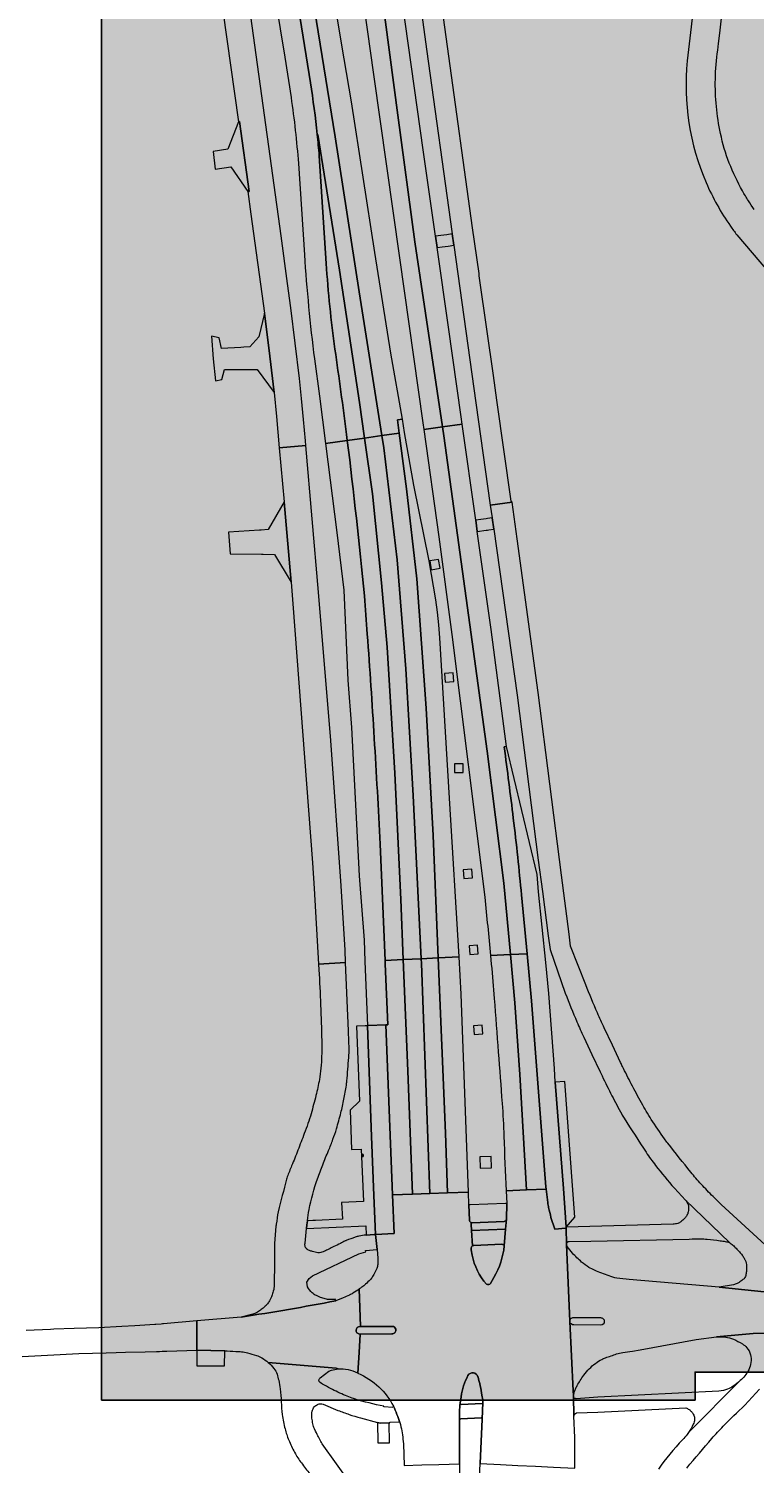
# Model space of a CAD drawing. Header units: metres. Extents: x 152391 to 157968, y 462336 to 467280.
# Tile 551 of 656: x 157127.6 to 157128.96, y 462636.34 to 462639.02. Entities that reach past the tile are written whole.
import ezdxf
from ezdxf.enums import TextEntityAlignment as Align

# ---------------------------------------------------------------- set-up
doc = ezdxf.new("R2010")
doc.units = ezdxf.units.M
doc.header["$LTSCALE"] = 0.75
doc.layers.get('0').update_dxf_attribs({"lineweight": 25})
for name, color, linetype, lineweight in [('B-WE-VH-VERHARDING_ASFALT-GV', 251, 'Continuous', 18), ('B-WE-VH-VERHARDING_GESLOTEN-GV', 251, 'Continuous', 18), ('B-WE-VH-VERHARDING_HALFVERHARDING-GV', 251, 'Continuous', 18), ('B-WE-VH-VERHARDING_OPEN-GV', 251, 'Continuous', 18), ('B-WE-VW-HALTEPAAL-S', 251, 'Continuous', 25), ('X-XX-AL-TEKENBLAD-T18', 1, 'Continuous', 25), ('X-XX-AL-TEKENBLAD_VIEWPORT-V', 253, 'Continuous', 18)]:
    doc.layers.add(name, color=color, linetype=linetype, lineweight=lineweight)
doc.styles.add('NLCS-ISO', font='isocpeur.ttf')

# ---------------------------------------------------------------- blocks, each defined once
blk = doc.blocks.new('SVW-HALTEPAAL-SO')
for p, q in [((-1.3, 1.1), (1.3, 1.1)), ((-1.3, -1.1), (1.3, -1.1))]:
    blk.add_line(p, q)
blk.add_lwpolyline([(-1.1, -1.8), (1.1, -1.8, 0.414214), (1.3, -1.6), (1.3, 1.6, 0.414214), (1.1, 1.8), (-1.1, 1.8, 0.414214), (-1.3, 1.6), (-1.3, -1.6, 0.414214)], format="xyb", close=True)
at = {"lineweight": 18, "style": 'NLCS-ISO'}
blk.add_text('h', height=1.8, dxfattribs=at).set_placement((0, 0), align=Align.MIDDLE_CENTER)

msp = doc.modelspace()

# ---------------------------------------------------------------- hatches: boundary and pattern name
at = {"layer": 'X-XX-AL-TEKENBLAD_VIEWPORT-V', "transparency": 33554559}
h = msp.add_hatch(color=41, dxfattribs=at)
h.dxf.hatch_style = 1
h.paths.add_polyline_path([(157133.6203, 462642.9954), (157127.7403, 462642.9954), (157127.7403, 462636.4629), (157128.8471, 462636.4629), (157128.8471, 462636.515), (157132.1203, 462636.515), (157132.1203, 462639.5004), (157132.1814, 462639.5004), (157132.1814, 462639.6465), (157133.6203, 462639.6465)])

# ---------------------------------------------------------------- linework, layer by layer
at = {"layer": 'B-WE-VH-VERHARDING_ASFALT-GV'}
for points in [[(157128.3175, 462639.1919), (157128.346, 462638.981), (157128.3942, 462638.6367), (157128.3969, 462638.6156), (157128.4383, 462638.3221), (157128.4652, 462638.131), (157128.506, 462638.1367), (157128.504, 462638.1385), (157128.4774, 462638.327), (157128.4709, 462638.3731), (157128.4459, 462638.5498), (157128.4447, 462638.5584), (157128.4441, 462638.5627), (157128.432, 462638.648), (157128.3854, 462638.9859), (157128.3539, 462639.2167)], [(157128.8894, 462638.9794), (157128.8907, 462638.9916), (157128.893, 462639.011), (157128.8958, 462639.0337), (157128.9075, 462639.1306), (157128.9095, 462639.1478), (157128.9126, 462639.1752), (157128.9164, 462639.208), (157128.8621, 462639.2141), (157128.8324, 462638.9593)], [(157128.9247, 462638.6352), (157129.0536, 462638.4841), (157129.0747, 462638.4595), (157129.1627, 462638.3565), (157129.2092, 462638.302), (157129.2328, 462638.2744), (157129.2358, 462638.2709), (157129.2772, 462638.2224), (157129.2808, 462638.2182), (157129.2875, 462638.2104)], [(157128.5154, 462638.0684), (157128.506, 462638.1367), (157128.4652, 462638.131), (157128.4686, 462638.1073), (157128.4715, 462638.0864), (157128.515, 462637.7772), (157128.5547, 462637.4692), (157128.5547, 462637.4691), (157128.5622, 462637.4107), (157128.5732, 462637.3285), (157128.5767, 462637.3026), (157128.6049, 462637.2214)], [(157128.6431, 462637.2368), (157128.6148, 462637.3092), (157128.612, 462637.3316), (157128.5979, 462637.4414), (157128.5541, 462637.7817), (157128.5154, 462638.0684)], [(157128.7082, 462637.092), (157128.6928, 462637.1243), (157128.6776, 462637.1566)], [(157128.6393, 462637.1395), (157128.6546, 462637.1072), (157128.6698, 462637.0749), (157128.6736, 462637.0671)], [(157128.8083, 462636.8579), (157128.829, 462636.8357), (157128.9109, 462636.7563)], [(157128.9109, 462636.7563), (157128.829, 462636.8357)], [(157129.0055, 462636.6857), (157128.9774, 462636.7523), (157128.8953, 462636.8273)], [(157128.8058, 462636.7907), (157128.6068, 462636.7854), (157128.6067, 462636.7833), (157128.6072, 462636.7534), (157128.6072, 462636.754)], [(157128.6072, 462636.7527), (157128.6136, 462636.6098), (157128.6136, 462636.6105)], [(157128.6123, 462636.7585), (157128.6524, 462636.7593), (157128.8361, 462636.7631)], [(157129.0239, 462636.6594), (157128.8918, 462636.6734), (157128.7242, 462636.6876)], [(157128.9187, 462636.6776), (157128.8918, 462636.6734), (157129.0239, 462636.6594)], [(157128.6204, 462636.617), (157128.6704, 462636.6165)], [(157127.5921, 462636.5439), (157127.6397, 462636.5464), (157127.698, 462636.5494), (157127.7491, 462636.5509), (157127.7673, 462636.5514), (157127.7679, 462636.5514), (157127.785, 462636.5519), (157127.8215, 462636.553), (157127.8429, 462636.5536), (157127.8429, 462636.5536), (157127.8438, 462636.5536), (157127.8484, 462636.5537), (157127.8532, 462636.5539), (157127.8537, 462636.5539), (157127.8599, 462636.5541), (157127.8603, 462636.5541), (157127.8618, 462636.5541), (157127.9178, 462636.5557), (157127.9179, 462636.5812), (157127.918, 462636.6108), (157127.8559, 462636.6049), (157127.8558, 462636.6049), (157127.8539, 462636.6048), (157127.8516, 462636.6046), (157127.8512, 462636.6046), (157127.8418, 462636.6039), (157127.8406, 462636.6038), (157127.8395, 462636.6038), (157127.8024, 462636.6012), (157127.778, 462636.5999), (157127.7355, 462636.5975), (157127.6892, 462636.596), (157127.6512, 462636.5948), (157127.6451, 462636.5946), (157127.5998, 462636.5923)], [(157128.6136, 462636.6096), (157128.6198, 462636.4802), (157128.6202, 462636.4718)], [(157128.6709, 462636.6024), (157128.6208, 462636.603)], [(157128.7301, 462636.5542), (157128.7448, 462636.5563), (157128.8487, 462636.5758), (157128.887, 462636.5806), (157128.9551, 462636.5869), (157129.0513, 462636.5889), (157129.0517, 462636.589)], [(157129.0457, 462636.5877), (157129.0513, 462636.5889), (157128.9551, 462636.5869), (157128.887, 462636.5806)], [(157128.6221, 462636.4789), (157128.6224, 462636.4796), (157128.6226, 462636.4803)], [(157128.8915, 462636.4792), (157128.6656, 462636.468), (157128.6255, 462636.4654)], [(157128.8349, 462636.4024), (157128.9313, 462636.4991)], [(157128.9313, 462636.4991), (157128.8349, 462636.4024)], [(157128.9396, 462636.4532), (157128.9672, 462636.4833)], [(157128.6202, 462636.4705), (157128.6209, 462636.433)], [(157128.6256, 462636.4388), (157128.6655, 462636.4406), (157128.8297, 462636.4484)]]:
    msp.add_lwpolyline(points, dxfattribs=at)
for points in [[(157128.8848, 462638.9255, -0.034325), (157128.8894, 462638.9794)], [(157128.8324, 462638.9593, 0.127501), (157128.8675, 462638.7326)], [(157128.8944, 462638.824, -0.058509), (157128.8848, 462638.9255)], [(157128.9354, 462638.7171, -0.078402), (157128.8944, 462638.824)], [(157128.8675, 462638.7326, 0.051063), (157128.9129, 462638.6514)], [(157128.9464, 462638.6986, -0.015645), (157128.9354, 462638.7171)], [(157128.9574, 462638.6822, -0.014313), (157128.9464, 462638.6986)], [(157128.9129, 462638.6514, 0.011471), (157128.9247, 462638.6352)], [(157128.6649, 462637.1846, -0.005054), (157128.6431, 462637.2368)], [(157128.6049, 462637.2214, 0.005829), (157128.6266, 462637.168)], [(157128.6776, 462637.1566, -0.008604), (157128.6649, 462637.1846)], [(157128.6266, 462637.168, 0.0109), (157128.6393, 462637.1395)], [(157128.6736, 462637.0671, 0.005995), (157128.6919, 462637.0303)], [(157128.7115, 462637.085, -0.004596), (157128.7082, 462637.092)], [(157128.728, 462637.0523, -0.006724), (157128.7115, 462637.085)], [(157128.7471, 462637.0167, -0.006325), (157128.728, 462637.0523)], [(157128.6919, 462637.0303, 0.006323), (157128.7101, 462636.996)], [(157128.7653, 462636.9861, -0.016492), (157128.7471, 462637.0167)], [(157128.7101, 462636.996, 0.018616), (157128.7145, 462636.9885)], [(157128.7145, 462636.9885, 0.002078), (157128.7558, 462636.9247)], [(157128.7899, 462636.9498, -0.013289), (157128.7653, 462636.9861)], [(157128.7961, 462636.9417, -0.011227), (157128.7899, 462636.9498)], [(157128.8391, 462636.8877, -0.001764), (157128.7961, 462636.9417)], [(157128.7558, 462636.9247, 0.022125), (157128.7734, 462636.9002)], [(157128.7734, 462636.9002, 0.011928), (157128.8083, 462636.8579)], [(157128.8585, 462636.8653, -0.017947), (157128.8391, 462636.8877)], [(157128.8806, 462636.8421, -0.006172), (157128.8585, 462636.8653)], [(157128.829, 462636.8357, -0.073607), (157128.8334, 462636.8288)], [(157128.8334, 462636.8288, -0.099789), (157128.8348, 462636.8228)], [(157128.8953, 462636.8273, -0.004077), (157128.8806, 462636.8421)], [(157128.8277, 462636.8017, -0.046827), (157128.8206, 462636.7953)], [(157128.8317, 462636.8072, -0.064427), (157128.8277, 462636.8017)], [(157128.8341, 462636.8137, -0.074453), (157128.8317, 462636.8072)], [(157128.8348, 462636.8228, -0.058353), (157128.8341, 462636.8137)], [(157128.8146, 462636.7923, -0.064035), (157128.8058, 462636.7907)], [(157128.8206, 462636.7953, -0.083449), (157128.8146, 462636.7923)], [(157128.6072, 462636.754, -0.067792), (157128.6076, 462636.7558)], [(157128.6084, 462636.7493, -0.124671), (157128.6072, 462636.7527)], [(157128.6076, 462636.7558, -0.109772), (157128.6088, 462636.7575)], [(157128.6184, 462636.7367, -0.040004), (157128.6084, 462636.7493)], [(157128.6088, 462636.7575, -0.118293), (157128.6103, 462636.7583)], [(157128.6103, 462636.7583, -0.100159), (157128.6123, 462636.7585)], [(157128.8361, 462636.7631, -0.011983), (157128.857, 462636.7634)], [(157128.857, 462636.7634, -0.02022), (157128.8693, 462636.7627)], [(157128.8693, 462636.7627, -0.002459), (157128.8939, 462636.76)], [(157128.8939, 462636.76, -0.011789), (157128.899, 462636.7593)], [(157128.899, 462636.7593, -0.022774), (157128.9073, 462636.7576)], [(157128.9073, 462636.7576, -0.05029), (157128.9109, 462636.7563)], [(157128.9109, 462636.7563, -0.050226), (157128.9143, 462636.7541)], [(157128.9143, 462636.7541, -0.024752), (157128.9205, 462636.7487)], [(157128.9205, 462636.7487, -0.011501), (157128.9261, 462636.743)], [(157128.6355, 462636.7202, -0.029657), (157128.6184, 462636.7367)], [(157128.6491, 462636.7103, -0.041268), (157128.6355, 462636.7202)], [(157128.9261, 462636.743, -0.011755), (157128.931, 462636.7376)], [(157128.931, 462636.7376, -0.021248), (157128.9357, 462636.7315)], [(157128.9357, 462636.7315, -0.025887), (157128.9393, 462636.7258)], [(157128.9393, 462636.7258, -0.04664), (157128.9415, 462636.7209)], [(157128.9415, 462636.7209, -0.043062), (157128.9428, 462636.7153)], [(157128.6595, 462636.7049, -0.036898), (157128.6491, 462636.7103)], [(157128.6866, 462636.6942, -0.014436), (157128.6595, 462636.7049)], [(157128.701, 462636.6903, -0.044446), (157128.6866, 462636.6942)], [(157128.94, 462636.6913, -0.091075), (157128.9382, 462636.6891)], [(157128.9414, 462636.695, -0.065009), (157128.94, 462636.6913)], [(157128.9427, 462636.7027, -0.035046), (157128.9414, 462636.695)], [(157128.9431, 462636.7109, -0.020531), (157128.9427, 462636.7027)], [(157128.9428, 462636.7153, -0.036504), (157128.9431, 462636.7109)], [(157128.7242, 462636.6876, -0.028011), (157128.701, 462636.6903)], [(157128.9252, 462636.6802, -0.030235), (157128.9187, 462636.6776)], [(157128.9301, 462636.683, -0.04178), (157128.9252, 462636.6802)], [(157128.9382, 462636.6891, -0.024547), (157128.9301, 462636.683)], [(157128.6136, 462636.6105, -0.167564), (157128.6155, 462636.6147)], [(157128.6155, 462636.6147, -0.202672), (157128.6204, 462636.617)], [(157128.6704, 462636.6165, -0.204072), (157128.6756, 462636.6145)], [(157128.6756, 462636.6145, -0.204616), (157128.6777, 462636.6094)], [(157128.6159, 462636.6048, -0.196294), (157128.6136, 462636.6096)], [(157128.6208, 462636.603, -0.197607), (157128.6159, 462636.6048)], [(157128.6757, 462636.6045, -0.193879), (157128.6709, 462636.6024)], [(157128.6777, 462636.6094, -0.192086), (157128.6757, 462636.6045)], [(157128.887, 462636.5806, -0.055134), (157128.904, 462636.5802)], [(157128.904, 462636.5802, -0.06821), (157128.9183, 462636.5764)], [(157128.9183, 462636.5764, -0.041572), (157128.9352, 462636.5675)], [(157128.9352, 462636.5675, -0.07291), (157128.9433, 462636.5605)], [(157128.9433, 462636.5605, -0.109714), (157128.9503, 462636.5475)], [(157128.6498, 462636.5212, -0.04251), (157128.6612, 462636.5312)], [(157128.6612, 462636.5312, -0.043626), (157128.6733, 462636.5388)], [(157128.6733, 462636.5388, -0.029741), (157128.6798, 462636.5416)], [(157128.6798, 462636.5416, -0.009171), (157128.7007, 462636.5488)], [(157128.7007, 462636.5488, -0.032244), (157128.7121, 462636.5516)], [(157128.7121, 462636.5516, -0.020529), (157128.7301, 462636.5542)], [(157128.9511, 462636.5329, -0.063505), (157128.947, 462636.5195)], [(157128.9503, 462636.5475, -0.110567), (157128.9511, 462636.5329)], [(157128.6328, 462636.4995, -0.030836), (157128.6395, 462636.5093)], [(157128.6395, 462636.5093, -0.023068), (157128.6498, 462636.5212)], [(157128.9397, 462636.5079, -0.040134), (157128.9313, 462636.4991)], [(157128.947, 462636.5195, -0.063406), (157128.9397, 462636.5079)], [(157128.6206, 462636.4742, -0.018626), (157128.6221, 462636.4789)], [(157128.6226, 462636.4803, -0.014357), (157128.6238, 462636.4832)], [(157128.6238, 462636.4832, -0.018593), (157128.6273, 462636.4901)], [(157128.6273, 462636.4901, -0.012709), (157128.6328, 462636.4995)], [(157128.9077, 462636.4832, -0.048311), (157128.8915, 462636.4792)], [(157128.918, 462636.4885, -0.069668), (157128.9077, 462636.4832)], [(157128.9313, 462636.4991, -0.028954), (157128.918, 462636.4885)], [(157128.6202, 462636.4718, -0.054959), (157128.6206, 462636.4742)], [(157128.6211, 462636.4673, -0.100608), (157128.6202, 462636.4705)], [(157128.6225, 462636.466, -0.186818), (157128.6211, 462636.4673)], [(157128.6255, 462636.4654, -0.109267), (157128.6225, 462636.466)], [(157128.8995, 462636.4142, -0.009609), (157128.9396, 462636.4532)], [(157128.6209, 462636.433, -0.33091), (157128.6256, 462636.4388)], [(157128.8297, 462636.4484, -0.057251), (157128.8358, 462636.4452)], [(157128.8358, 462636.4452, -0.069549), (157128.84, 462636.4414)], [(157128.84, 462636.4414, -0.034885), (157128.8437, 462636.4363)], [(157128.8437, 462636.4363, -0.057712), (157128.8454, 462636.4328)], [(157128.8461, 462636.4265, -0.077721), (157128.8437, 462636.4179)], [(157128.8454, 462636.4328, -0.11228), (157128.8461, 462636.4265)], [(157128.8321, 462636.3985, -0.032176), (157128.8236, 462636.3887)], [(157128.8349, 462636.4024, -0.011791), (157128.8321, 462636.3985)], [(157128.8437, 462636.4179, -0.043894), (157128.8349, 462636.4024)], [(157128.8783, 462636.3911, -0.017368), (157128.8995, 462636.4142)], [(157128.8236, 462636.3887, 0.043542), (157128.7785, 462636.334)], [(157128.8316, 462636.3362, -0.00158), (157128.8783, 462636.3911)]]:
    msp.add_lwpolyline(points, format="xyb", dxfattribs=at)
at = {"layer": 'B-WE-VH-VERHARDING_GESLOTEN-GV'}
for points in [[(157128.2013, 462639.2615), (157128.2476, 462638.9341), (157128.2961, 462638.5923), (157128.3392, 462638.2848), (157128.341, 462638.2719), (157128.3761, 462638.2769), (157128.3246, 462638.6221), (157128.2926, 462638.8579), (157128.2385, 462639.2667)], [(157128.3658, 462638.6114), (157128.3628, 462638.6324), (157128.3398, 462638.7934), (157128.2844, 462639.1878), (157128.2814, 462639.209), (157128.2726, 462639.2715), (157128.2385, 462639.2667), (157128.2926, 462638.8579), (157128.3246, 462638.6221), (157128.3761, 462638.2769), (157128.4126, 462638.282), (157128.4106, 462638.2959), (157128.3871, 462638.4628)], [(157128.0134, 462638.716), (157128.0187, 462638.6739), (157128.0442, 462638.4893), (157128.0544, 462638.409), (157128.0619, 462638.3413), (157128.0663, 462638.2964), (157128.0716, 462638.2378), (157128.1213, 462638.2423), (157128.1206, 462638.2508), (157128.1171, 462638.2906), (157128.1134, 462638.33), (157128.1115, 462638.3487), (157128.1093, 462638.3674), (157128.0931, 462638.4987), (157128.0872, 462638.5446), (157128.0752, 462638.633), (157127.9926, 462639.2322), (157127.9423, 462639.2251), (157127.9655, 462639.0593), (157127.9665, 462639.0526), (157127.9956, 462638.8457), (157127.9974, 462638.8461), (157128.0155, 462638.7157)], [(157128.1445, 462639.2535), (157128.1082, 462639.2484), (157128.1375, 462639.056), (157128.176, 462638.8178), (157128.2206, 462638.5287), (157128.2629, 462638.2609), (157128.2952, 462638.2655), (157128.2919, 462638.2904), (157128.3012, 462638.2915), (157128.2799, 462638.4148), (157128.2501, 462638.6024), (157128.2064, 462638.8828), (157128.1924, 462638.9633)], [(157128.4069, 462637.2889), (157128.3893, 462637.5848), (157128.3711, 462637.8836), (157128.369, 462637.9083), (157128.3665, 462637.9315), (157128.3636, 462637.9546), (157128.3514, 462638.0271), (157128.3225, 462638.1682), (157128.3054, 462638.2669), (157128.3012, 462638.2915), (157128.2919, 462638.2904), (157128.2952, 462638.2655), (157128.3092, 462638.1614), (157128.3282, 462637.9939), (157128.3455, 462637.7527), (157128.3584, 462637.5153), (157128.3679, 462637.2871)], [(157128.0807, 462638.1373), (157128.0937, 462637.9873), (157128.097, 462637.9475), (157128.1335, 462637.4642), (157128.1366, 462637.4163), (157128.1449, 462637.2757), (157128.1953, 462637.2787), (157128.1944, 462637.3014), (157128.1868, 462637.4216), (157128.1676, 462637.6922), (157128.1451, 462637.969), (157128.1213, 462638.2423), (157128.0716, 462638.2378)], [(157128.2305, 462638.2563), (157128.2453, 462638.152), (157128.2623, 462637.9862), (157128.2731, 462637.8665), (157128.2872, 462637.6314), (157128.2981, 462637.396), (157128.3028, 462637.2841), (157128.3362, 462637.2856), (157128.3212, 462637.5902), (157128.3077, 462637.8261), (157128.2918, 462638.0291), (157128.2666, 462638.2379), (157128.2629, 462638.2609)], [(157128.3679, 462637.2871), (157128.3584, 462637.5153), (157128.3455, 462637.7527), (157128.3282, 462637.9939), (157128.3092, 462638.1614), (157128.2952, 462638.2655), (157128.2629, 462638.2609), (157128.2666, 462638.2379), (157128.2918, 462638.0291), (157128.3077, 462637.8261), (157128.3212, 462637.5902), (157128.3362, 462637.2856)], [(157128.2689, 462637.2825), (157128.2692, 462637.2763), (157128.2739, 462637.1623), (157128.2705, 462637.1621), (157128.2828, 462636.8454), (157128.3203, 462636.8468), (157128.3114, 462637.0768), (157128.3028, 462637.2841)], [(157128.3525, 462636.848), (157128.3366, 462637.2769), (157128.3362, 462637.2856), (157128.3028, 462637.2841), (157128.3114, 462637.0768), (157128.3203, 462636.8468)], [(157128.3525, 462636.848), (157128.3854, 462636.8492), (157128.3815, 462636.9605), (157128.3679, 462637.2871), (157128.3362, 462637.2856), (157128.3366, 462637.2769)], [(157128.3854, 462636.8492), (157128.4243, 462636.8506), (157128.411, 462637.2198), (157128.4069, 462637.2889), (157128.3679, 462637.2871), (157128.3815, 462636.9605)], [(157128.5328, 462636.8546), (157128.5695, 462636.856), (157128.569, 462636.8605), (157128.566, 462636.8918), (157128.5422, 462637.2073), (157128.5338, 462637.2947), (157128.5029, 462637.2933), (157128.5112, 462637.2035), (157128.5204, 462637.0695)]]:
    msp.add_lwpolyline(points, close=True, dxfattribs=at)
for points in [[(157128.1299, 462638.9187), (157128.0776, 462639.2441), (157128.0375, 462639.2385), (157128.0822, 462638.9661), (157128.0936, 462638.8913)], [(157128.1425, 462638.8222), (157128.1437, 462638.8223), (157128.1838, 462638.569), (157128.2211, 462638.3225), (157128.2305, 462638.2563), (157128.2629, 462638.2609), (157128.2206, 462638.5287), (157128.176, 462638.8178), (157128.1375, 462639.056), (157128.1082, 462639.2484), (157128.0776, 462639.2441)], [(157128.0776, 462639.2441), (157128.1299, 462638.9187)], [(157128.1971, 462638.2627), (157128.1985, 462638.2518), (157128.2305, 462638.2563), (157128.2211, 462638.3225), (157128.1838, 462638.569), (157128.1437, 462638.8223), (157128.1425, 462638.8222)], [(157128.159, 462638.5815), (157128.1462, 462638.7822)], [(157128.1462, 462638.7822), (157128.159, 462638.5815)], [(157128.1073, 462638.7682), (157128.1185, 462638.5981)], [(157128.1371, 462638.4038), (157128.1464, 462638.3344), (157128.1577, 462638.246), (157128.1985, 462638.2518), (157128.1971, 462638.2627)], [(157128.4655, 462637.2916), (157128.5029, 462637.2933), (157128.4905, 462637.4264), (157128.4592, 462637.6727), (157128.4269, 462637.9081), (157128.3786, 462638.2602), (157128.3761, 462638.2769), (157128.341, 462638.2719)], [(157128.341, 462638.2719), (157128.3689, 462638.0722), (157128.3932, 462637.8901), (157128.4548, 462637.4004)], [(157128.4956, 462637.6813), (157128.4667, 462637.8996), (157128.4408, 462638.0821), (157128.4379, 462638.103), (157128.4126, 462638.282), (157128.3761, 462638.2769), (157128.3786, 462638.2602), (157128.4269, 462637.9081), (157128.4592, 462637.6727), (157128.4905, 462637.4264), (157128.5029, 462637.2933), (157128.5338, 462637.2947), (157128.5233, 462637.4048)], [(157128.1985, 462638.2518), (157128.1577, 462638.246), (157128.179, 462638.0801), (157128.1923, 462637.9726), (157128.1998, 462637.8046), (157128.2063, 462637.7168), (157128.2209, 462637.4401), (157128.2297, 462637.3202), (157128.2313, 462637.2808), (157128.2361, 462637.1608), (157128.2376, 462637.1609), (157128.2705, 462637.1621), (157128.2739, 462637.1623), (157128.2692, 462637.2763), (157128.2689, 462637.2825)], [(157128.2599, 462637.4994), (157128.2689, 462637.2825), (157128.3028, 462637.2841), (157128.2981, 462637.396), (157128.2872, 462637.6314), (157128.2731, 462637.8665), (157128.2623, 462637.9862), (157128.2453, 462638.152), (157128.2305, 462638.2563), (157128.1985, 462638.2518)], [(157128.491, 462637.6807), (157128.4956, 462637.6813)], [(157128.2689, 462637.2825), (157128.2599, 462637.4994)], [(157128.4945, 462636.8532), (157128.5328, 462636.8546), (157128.5204, 462637.0695), (157128.5112, 462637.2035), (157128.5029, 462637.2933), (157128.4655, 462637.2916), (157128.467, 462637.2753)], [(157128.2005, 462637.1513), (157128.1953, 462637.2787), (157128.1449, 462637.2757), (157128.1456, 462637.265)], [(157128.5723, 462636.8309), (157128.5695, 462636.856), (157128.5328, 462636.8546), (157128.4945, 462636.8532), (157128.4957, 462636.8293), (157128.4952, 462636.7998), (157128.4937, 462636.7816), (157128.4913, 462636.7505), (157128.4913, 462636.7503)], [(157128.4263, 462636.798), (157128.4252, 462636.8269), (157128.4243, 462636.8506), (157128.3854, 462636.8492), (157128.3525, 462636.848), (157128.3203, 462636.8468), (157128.2828, 462636.8454), (157128.2857, 462636.7732), (157128.2511, 462636.7714), (157128.2544, 462636.7434), (157128.2554, 462636.7271)], [(157128.6136, 462636.6096), (157128.6136, 462636.6098), (157128.6072, 462636.7527), (157128.6072, 462636.7532), (157128.6072, 462636.7534), (157128.6067, 462636.7833), (157128.6055, 462636.7832), (157128.5855, 462636.7815), (157128.5783, 462636.8033)], [(157128.1197, 462636.7556), (157128.1224, 462636.7829), (157128.1233, 462636.7894), (157128.1244, 462636.7972)], [(157128.1242, 462636.6738), (157128.123, 462636.6828), (157128.1273, 462636.6895), (157128.1335, 462636.6946), (157128.22, 462636.7354), (157128.2329, 462636.7392), (157128.2325, 462636.7418), (157128.2544, 462636.7434), (157128.2511, 462636.7714), (157128.2489, 462636.7713), (157128.2336, 462636.7703)], [(157128.4317, 462636.7502), (157128.4299, 462636.779), (157128.4295, 462636.7909), (157128.4293, 462636.7939)], [(157128.0627, 462636.7224), (157128.0623, 462636.6743)], [(157128.472, 462636.6915), (157128.4658, 462636.6804)], [(157128.2209, 462636.67), (157128.223, 462636.5999), (157128.2822, 462636.6002)], [(157128.2218, 462636.5999), (157128.223, 462636.5999), (157128.2209, 462636.67)], [(157128.1771, 462636.6481), (157128.1762, 462636.6508)], [(157128.1906, 462636.6536), (157128.1771, 462636.6481)], [(157128.0007, 462636.6177), (157127.918, 462636.6108), (157127.9179, 462636.5812), (157127.9178, 462636.5557), (157127.9703, 462636.5548)], [(157128.0223, 462636.623), (157128.0007, 462636.6177)], [(157128.2174, 462636.5136), (157128.2177, 462636.5134), (157128.218, 462636.5133), (157128.2184, 462636.5131), (157128.2207, 462636.5518), (157128.2227, 462636.586), (157128.2211, 462636.586)], [(157128.2818, 462636.5862), (157128.2227, 462636.586), (157128.2207, 462636.5518), (157128.2184, 462636.5131)], [(157128.6202, 462636.4718), (157128.6198, 462636.4802), (157128.6136, 462636.6096)], [(157128.1816, 462636.5211), (157128.1779, 462636.5221), (157128.051, 462636.5332)], [(157128.051, 462636.5332), (157128.1779, 462636.5221), (157128.1816, 462636.5211)], [(157128.148, 462636.5043), (157128.1641, 462636.5169), (157128.169, 462636.5186)], [(157128.4422, 462636.5064), (157128.4423, 462636.5061)], [(157128.1538, 462636.455), (157128.1812, 462636.4436)], [(157128.2832, 462636.4493), (157128.2667, 462636.4503), (157128.2668, 462636.4513)], [(157128.4091, 462636.4569), (157128.4106, 462636.4692)], [(157128.4512, 462636.4581), (157128.4501, 462636.4275), (157128.446, 462636.3444), (157128.4844, 462636.3426), (157128.5162, 462636.341), (157128.5495, 462636.3394), (157128.5827, 462636.3379), (157128.6226, 462636.3359), (157128.6226, 462636.3928), (157128.6209, 462636.433), (157128.6202, 462636.4705)], [(157128.2232, 462636.4297), (157128.2549, 462636.4209), (157128.2598, 462636.42), (157128.2768, 462636.4204), (157128.278, 462636.4205), (157128.278, 462636.4219), (157128.2943, 462636.4226)], [(157128.3023, 462636.39), (157128.3031, 462636.3811), (157128.3045, 462636.3408), (157128.3372, 462636.3419), (157128.3693, 462636.3429), (157128.4078, 462636.3442), (157128.4076, 462636.3562), (157128.4075, 462636.4255)], [(157128.2051, 462636.3069), (157128.1515, 462636.3815)]]:
    msp.add_lwpolyline(points, dxfattribs=at)
for points in [[(157128.1425, 462638.8222, 0.012811), (157128.1299, 462638.9187)], [(157128.1299, 462638.9187, -0.012811), (157128.1425, 462638.8222)], [(157128.0936, 462638.8913, -0.018533), (157128.1073, 462638.7682)], [(157128.1462, 462638.7822, 0.00527), (157128.1425, 462638.8222)], [(157128.1425, 462638.8222, -0.00527), (157128.1462, 462638.7822)], [(157128.1185, 462638.5981, 0.014107), (157128.1371, 462638.4038)], [(157128.1755, 462638.4222, -0.015946), (157128.159, 462638.5815)], [(157128.159, 462638.5815, 0.015946), (157128.1755, 462638.4222)], [(157128.1971, 462638.2627, 0.004269), (157128.1755, 462638.4222)], [(157128.1755, 462638.4222, -0.004269), (157128.1971, 462638.2627)], [(157128.2303, 462637.962, 0.007671), (157128.1985, 462638.2518)], [(157128.1985, 462638.2518, -0.007671), (157128.2303, 462637.962)], [(157128.2358, 462637.8908, 0.002666), (157128.2303, 462637.962)], [(157128.2303, 462637.962, -0.002666), (157128.2358, 462637.8908)], [(157128.2426, 462637.7939, 0.001445), (157128.2358, 462637.8908)], [(157128.2358, 462637.8908, -0.001445), (157128.2426, 462637.7939)], [(157128.2488, 462637.697, 0.001342), (157128.2426, 462637.7939)], [(157128.2426, 462637.7939, -0.001342), (157128.2488, 462637.697)], [(157128.2546, 462637.5982, 0.001311), (157128.2488, 462637.697)], [(157128.2488, 462637.697, -0.001311), (157128.2546, 462637.5982)], [(157128.5081, 462637.5474, 0.002704), (157128.491, 462637.6807)], [(157128.2599, 462637.4994, 0.001312), (157128.2546, 462637.5982)], [(157128.2546, 462637.5982, -0.001312), (157128.2599, 462637.4994)], [(157128.5163, 462637.4749, 0.004961), (157128.5081, 462637.5474)], [(157128.5233, 462637.4048, 0.001428), (157128.5163, 462637.4749)], [(157128.4548, 462637.4004, -0.001876), (157128.4655, 462637.2916)], [(157128.1456, 462637.265, -0.003497), (157128.1487, 462637.1991)], [(157128.467, 462637.2753, -0.004205), (157128.4724, 462637.2114)], [(157128.4724, 462637.2114, -0.000107), (157128.48, 462637.1116)], [(157128.1487, 462637.1991, -0.004232), (157128.1508, 462637.1329)], [(157128.2018, 462637.1191, 0.012721), (157128.2005, 462637.1513)], [(157128.1508, 462637.1329, -0.012862), (157128.1507, 462637.1049)], [(157128.2013, 462637.1015, 0.023931), (157128.2018, 462637.1191)], [(157128.1507, 462637.1049, -0.01544), (157128.1494, 462637.0816)], [(157128.1977, 462637.0578, 0.00297), (157128.2013, 462637.1015)], [(157128.48, 462637.1116, -0.000216), (157128.4872, 462637.016)], [(157128.1494, 462637.0816, -0.022002), (157128.1465, 462637.0602)], [(157128.1465, 462637.0602, -0.015796), (157128.1401, 462637.0306)], [(157128.1923, 462637.0237, 0.013038), (157128.1968, 462637.0496)], [(157128.1968, 462637.0496, 0.014828), (157128.1977, 462637.0578)], [(157128.1401, 462637.0306, -0.008892), (157128.131, 462636.9966)], [(157128.1866, 462636.9983, 0.012998), (157128.1923, 462637.0237)], [(157128.4872, 462637.016, -0.008962), (157128.4906, 462636.9547)], [(157128.131, 462636.9966, -0.016022), (157128.1251, 462636.9784)], [(157128.1784, 462636.9688, 0.010535), (157128.1866, 462636.9983)], [(157128.1183, 462636.9598, -0.001903), (157128.1065, 462636.9287)], [(157128.1251, 462636.9784, -0.003833), (157128.1183, 462636.9598)], [(157128.1718, 462636.949, 0.015264), (157128.1784, 462636.9688)], [(157128.1635, 462636.9279, 0.011869), (157128.1718, 462636.949)], [(157128.4906, 462636.9547, 0.005507), (157128.4945, 462636.8532)], [(157128.1065, 462636.9287, -0.008425), (157128.0947, 462636.8995)], [(157128.153, 462636.9017, -0.009749), (157128.1635, 462636.9279)], [(157128.0865, 462636.8788, 0.024637), (157128.0852, 462636.8746)], [(157128.0947, 462636.8995, 0.011823), (157128.0865, 462636.8788)], [(157128.1428, 462636.8754, 0.009075), (157128.153, 462636.9017)], [(157128.0852, 462636.8746, 0.002324), (157128.0697, 462636.814)], [(157128.1275, 462636.818, -0.035207), (157128.1428, 462636.8754)], [(157128.5739, 462636.8217, -0.024892), (157128.5723, 462636.8309)], [(157128.0697, 462636.814, 0.013382), (157128.0661, 462636.7907)], [(157128.1244, 462636.7972, -0.028338), (157128.1275, 462636.818)], [(157128.5783, 462636.8033, -0.012065), (157128.5739, 462636.8217)], [(157128.0656, 462636.7869, 0.036574), (157128.0627, 462636.7224)], [(157128.0661, 462636.7907, 0.005577), (157128.0656, 462636.7869)], [(157128.4293, 462636.7939, -0.277274), (157128.4263, 462636.798)], [(157128.1202, 462636.7483, -0.104824), (157128.1197, 462636.7556)], [(157128.1228, 462636.7446, -0.177832), (157128.1202, 462636.7483)], [(157128.1278, 462636.7419, -0.041651), (157128.1228, 462636.7446)], [(157128.1735, 462636.7489, -0.001255), (157128.1639, 462636.7442)], [(157128.1856, 462636.755, -0.001643), (157128.1735, 462636.7489)], [(157128.1945, 462636.7595, 0.004505), (157128.1856, 462636.755)], [(157128.1966, 462636.7604, 0.029432), (157128.1945, 462636.7595)], [(157128.2131, 462636.7664, 0.003797), (157128.1966, 462636.7604)], [(157128.2203, 462636.7685, 0.030346), (157128.2131, 462636.7664)], [(157128.2336, 462636.7703, 0.060175), (157128.2203, 462636.7685)], [(157128.4293, 462636.7462, -0.21826), (157128.4317, 462636.7502)], [(157128.4312, 462636.7329, -0.028674), (157128.4293, 462636.7462)], [(157128.4913, 462636.7503, -0.104881), (157128.472, 462636.6915)], [(157128.1337, 462636.7397, -0.038775), (157128.1278, 462636.7419)], [(157128.1434, 462636.7375, -0.023588), (157128.1337, 462636.7397)], [(157128.1465, 462636.7375, -0.077909), (157128.1434, 462636.7375)], [(157128.1513, 462636.7386, -0.039812), (157128.1465, 462636.7375)], [(157128.1559, 462636.7404, -0.038361), (157128.1513, 462636.7386)], [(157128.1639, 462636.7442, -0.002024), (157128.1559, 462636.7404)], [(157128.2554, 462636.7271, -0.045058), (157128.2553, 462636.7155)], [(157128.4579, 462636.6787, -0.129977), (157128.4312, 462636.7329)], [(157128.2458, 462636.6932, -0.063321), (157128.2412, 462636.6871)], [(157128.2534, 462636.7079, -0.029469), (157128.2458, 462636.6932)], [(157128.2553, 462636.7155, -0.079261), (157128.2534, 462636.7079)], [(157128.0623, 462636.6743, -0.028059), (157128.0599, 462636.6632)], [(157128.133, 462636.663, -0.058982), (157128.1242, 462636.6738)], [(157128.2209, 462636.67, -0.004487), (157128.209, 462636.6622)], [(157128.2257, 462636.6734, -0.009882), (157128.2209, 462636.67)], [(157128.2326, 462636.679, -0.023326), (157128.2257, 462636.6734)], [(157128.2412, 462636.6871, -0.016767), (157128.2326, 462636.679)], [(157128.4658, 462636.6804, -0.362144), (157128.4579, 462636.6787)], [(157128.0007, 462636.6177, 0.012521), (157128.1771, 462636.6481)], [(157128.1771, 462636.6481, -0.012521), (157128.0007, 462636.6177)], [(157128.0482, 462636.6403, -0.019992), (157128.0431, 462636.6354)], [(157128.0513, 462636.6439, -0.031174), (157128.0482, 462636.6403)], [(157128.0523, 462636.6457, -0.039991), (157128.0513, 462636.6439)], [(157128.057, 462636.6555, -0.007378), (157128.0523, 462636.6457)], [(157128.0599, 462636.6632, -0.039355), (157128.057, 462636.6555)], [(157128.141, 462636.6575, -0.086264), (157128.133, 462636.663)], [(157128.151, 462636.6534, -0.022816), (157128.141, 462636.6575)], [(157128.1597, 462636.6509, -0.027409), (157128.151, 462636.6534)], [(157128.1664, 462636.6501, -0.053857), (157128.1597, 462636.6509)], [(157128.1762, 462636.6508, -0.037629), (157128.1664, 462636.6501)], [(157128.2026, 462636.6586, -0.019747), (157128.1906, 462636.6536)], [(157128.209, 462636.6622, -0.035836), (157128.2026, 462636.6586)], [(157128.0293, 462636.6256, -0.028911), (157128.0223, 462636.623)], [(157128.0329, 462636.6277, -0.047204), (157128.0293, 462636.6256)], [(157128.0399, 462636.6328, -0.009199), (157128.0329, 462636.6277)], [(157128.0431, 462636.6354, -0.02097), (157128.0399, 462636.6328)], [(157128.2148, 462636.5932, -0.401772), (157128.2218, 462636.5999)], [(157128.2211, 462636.586, -0.401887), (157128.2148, 462636.5932)], [(157128.289, 462636.5933, -0.425965), (157128.2818, 462636.5862)], [(157128.2822, 462636.6002, -0.332348), (157128.2888, 462636.595)], [(157128.2888, 462636.595, -0.068459), (157128.289, 462636.5933)], [(157127.9703, 462636.5548, -0.015397), (157127.9748, 462636.5546)], [(157127.9748, 462636.5546, -0.001418), (157127.9959, 462636.5533)], [(157127.9959, 462636.5533, -0.005207), (157128.0015, 462636.5529)], [(157128.0015, 462636.5529, -0.037321), (157128.0125, 462636.551)], [(157128.0125, 462636.551, -0.023497), (157128.029, 462636.5461)], [(157128.029, 462636.5461, -0.048163), (157128.0394, 462636.5413)], [(157128.0394, 462636.5413, -0.039785), (157128.051, 462636.5332)], [(157128.051, 462636.5332, -0.061603), (157128.0618, 462636.5219)], [(157128.0618, 462636.5219, -0.078869), (157128.0675, 462636.5111)], [(157128.0675, 462636.5111, -0.027405), (157128.0706, 462636.4997)], [(157128.1464, 462636.5027, -0.094378), (157128.148, 462636.5043)], [(157128.169, 462636.5186, -0.025468), (157128.1816, 462636.5211)], [(157128.1816, 462636.5211, -0.126939), (157128.2174, 462636.5136)], [(157128.2184, 462636.5131, -0.090622), (157128.2571, 462636.4875)], [(157128.4106, 462636.4692, -0.084477), (157128.4235, 462636.5086)], [(157128.4235, 462636.5086, -0.646779), (157128.4422, 462636.5064)], [(157128.4423, 462636.5061, -0.025694), (157128.4496, 462636.4722)], [(157128.0706, 462636.4997, -0.020518), (157128.0735, 462636.4837)], [(157128.0735, 462636.4837, -0.027754), (157128.0754, 462636.4595)], [(157128.1458, 462636.498, -0.080961), (157128.1457, 462636.5009)], [(157128.1457, 462636.5009, -0.116574), (157128.1464, 462636.5027)], [(157128.1464, 462636.4968, -0.165998), (157128.1458, 462636.498)], [(157128.1482, 462636.4954, -0.035478), (157128.1464, 462636.4968)], [(157128.1525, 462636.4928, -0.016931), (157128.1482, 462636.4954)], [(157128.1675, 462636.4845, -0.008593), (157128.1525, 462636.4928)], [(157128.1811, 462636.4776, -0.009397), (157128.1675, 462636.4845)], [(157128.1952, 462636.4712, -0.011869), (157128.1811, 462636.4776)], [(157128.2571, 462636.4875, -0.086055), (157128.2846, 462636.4513)], [(157128.0754, 462636.4595, 0.028496), (157128.0773, 462636.4357)], [(157128.1354, 462636.4482, -0.106525), (157128.1383, 462636.4517)], [(157128.1383, 462636.4517, -0.070575), (157128.1443, 462636.4552)], [(157128.1443, 462636.4552, -0.100349), (157128.1484, 462636.4559)], [(157128.1484, 462636.4559, -0.077417), (157128.1538, 462636.455)], [(157128.2078, 462636.4663, -0.012951), (157128.1952, 462636.4712)], [(157128.2122, 462636.4649, -0.01968), (157128.2078, 462636.4663)], [(157128.2668, 462636.4513, -0.024177), (157128.2122, 462636.4649)], [(157128.2846, 462636.4513, -0.381381), (157128.2832, 462636.4493)], [(157128.2965, 462636.4208, 0.036232), (157128.2846, 462636.4513)], [(157128.2846, 462636.4513, -0.036232), (157128.2965, 462636.4208)], [(157128.4075, 462636.4255, -0.037627), (157128.4091, 462636.4569)], [(157128.4496, 462636.4722, -0.009744), (157128.4514, 462636.46)], [(157128.4514, 462636.46, -0.163764), (157128.4512, 462636.4581)], [(157128.6202, 462636.4705, -0.022726), (157128.6202, 462636.4718)], [(157128.0773, 462636.4357, 0.027232), (157128.0825, 462636.4092)], [(157128.1324, 462636.4361, -0.062698), (157128.1332, 462636.4422)], [(157128.1327, 462636.4289, -0.016672), (157128.1324, 462636.4361)], [(157128.1334, 462636.4239, -0.024117), (157128.1327, 462636.4289)], [(157128.1332, 462636.4422, -0.059654), (157128.1354, 462636.4482)], [(157128.1356, 462636.4137, -0.019789), (157128.1334, 462636.4239)], [(157128.1812, 462636.4436, 0.013288), (157128.202, 462636.4361)], [(157128.202, 462636.4361, 0.012725), (157128.2232, 462636.4297)], [(157128.0825, 462636.4092, 0.034034), (157128.0893, 462636.3883)], [(157128.1372, 462636.4095, -0.044574), (157128.1356, 462636.4137)], [(157128.138, 462636.4077, -0.01111), (157128.1372, 462636.4095)], [(157128.1439, 462636.396, -0.001368), (157128.138, 462636.4077)], [(157128.2943, 462636.4226, -0.309574), (157128.2965, 462636.4208)], [(157128.2965, 462636.4208, -0.057827), (157128.3023, 462636.39)], [(157128.0893, 462636.3883, 0.031473), (157128.1002, 462636.3655)], [(157128.1467, 462636.3904, -0.007152), (157128.1439, 462636.396)], [(157128.1515, 462636.3815, -0.003083), (157128.1467, 462636.3904)], [(157128.1002, 462636.3655, 0.03383), (157128.1131, 462636.3456)], [(157128.1131, 462636.3456, 0.011542), (157128.1287, 462636.3257)]]:
    msp.add_lwpolyline(points, format="xyb", dxfattribs=at)
at = {"layer": 'B-WE-VH-VERHARDING_HALFVERHARDING-GV'}
for points in [[(157127.9453, 462638.4459), (157127.9487, 462638.4041), (157127.953, 462638.363), (157127.9647, 462638.3651), (157127.9695, 462638.384), (157128.0051, 462638.3842), (157128.0104, 462638.3842), (157128.0307, 462638.3843), (157128.0619, 462638.3413), (157128.0544, 462638.409), (157128.0442, 462638.4893), (157128.0338, 462638.4449), (157128.0166, 462638.4262), (157128.0055, 462638.4256), (157128.0001, 462638.4253), (157127.9639, 462638.4233), (157127.9596, 462638.443)], [(157128.0937, 462637.9873), (157128.0807, 462638.1373), (157128.0507, 462638.0855), (157128.0377, 462638.0847), (157128.035, 462638.0846), (157127.977, 462638.0811), (157127.9802, 462638.0407), (157128.0388, 462638.0397), (157128.0416, 462638.0396), (157128.063, 462638.0392)]]:
    msp.add_lwpolyline(points, close=True, dxfattribs=at)
at = {"layer": 'B-WE-VH-VERHARDING_OPEN-GV'}
for points in [[(157127.9956, 462638.8457), (157127.9759, 462638.7947), (157127.9483, 462638.7903), (157127.9519, 462638.7573), (157127.9812, 462638.762), (157128.0134, 462638.716), (157128.0155, 462638.7157), (157127.9974, 462638.8461)], [(157128.3969, 462638.6156), (157128.3942, 462638.6367), (157128.3844, 462638.6354), (157128.3727, 462638.6337), (157128.3628, 462638.6324), (157128.3658, 462638.6114), (157128.3757, 462638.6127), (157128.3868, 462638.6142)], [(157128.4379, 462638.103), (157128.4408, 462638.0821), (157128.4575, 462638.0844), (157128.46, 462638.0848), (157128.4625, 462638.0851), (157128.4715, 462638.0864), (157128.4686, 462638.1073), (157128.4601, 462638.1061), (157128.4576, 462638.1058), (157128.4478, 462638.1044)], [(157128.3687, 462638.0298), (157128.3524, 462638.0271), (157128.3551, 462638.0108), (157128.3714, 462638.0135)], [(157128.3958, 462637.8187), (157128.3796, 462637.8173), (157128.381, 462637.8011), (157128.3972, 462637.8025)], [(157128.3986, 462637.6491), (157128.3983, 462637.6329), (157128.4144, 462637.6326), (157128.4148, 462637.6488)], [(157128.4309, 462637.4525), (157128.4148, 462637.4513), (157128.4159, 462637.4352), (157128.432, 462637.4363)], [(157128.4416, 462637.3109), (157128.4255, 462637.3098), (157128.4267, 462637.2937), (157128.4428, 462637.2948)], [(157128.2489, 462636.7713), (157128.2511, 462636.7714), (157128.2482, 462636.8441), (157128.2438, 462636.9545), (157128.2361, 462637.1608), (157128.2316, 462637.1607), (157128.2155, 462637.1597), (157128.2211, 462637.0203), (157128.2037, 462637.0032), (157128.2064, 462636.9301), (157128.2244, 462636.9309), (157128.2285, 462636.8328), (157128.188, 462636.8309), (157128.1893, 462636.7999), (157128.139, 462636.7978), (157128.134, 462636.7976), (157128.1244, 462636.7972), (157128.1233, 462636.7894), (157128.1224, 462636.7829), (157128.2329, 462636.7876), (157128.2336, 462636.7703)], [(157128.2705, 462637.1621), (157128.2376, 462637.1609), (157128.2361, 462637.1608), (157128.2438, 462636.9545), (157128.2482, 462636.8441), (157128.2511, 462636.7714), (157128.2857, 462636.7732), (157128.2828, 462636.8454)], [(157128.4497, 462637.1619), (157128.4337, 462637.1604), (157128.4351, 462637.1444), (157128.4512, 462637.1458)], [(157128.623, 462636.8036), (157128.6041, 462637.0569), (157128.5864, 462637.0556), (157128.6014, 462636.8572), (157128.6068, 462636.7854)], [(157128.4669, 462636.9167), (157128.4458, 462636.916), (157128.4465, 462636.895), (157128.4676, 462636.8957)], [(157127.9697, 462636.5266), (157127.9703, 462636.5548), (157127.9178, 462636.5557), (157127.9178, 462636.5544), (157127.9181, 462636.5264), (157127.9236, 462636.5264)], [(157128.2768, 462636.4204), (157128.2598, 462636.42), (157128.2549, 462636.4209), (157128.2552, 462636.3829), (157128.2772, 462636.3833)]]:
    msp.add_lwpolyline(points, close=True, dxfattribs=at)
for points in [[(157128.5847, 462637.0812), (157128.5742, 462637.2207), (157128.5689, 462637.2785), (157128.555, 462637.4103), (157128.5523, 462637.4426), (157128.4956, 462637.6813), (157128.491, 462637.6807)], [(157128.5233, 462637.4048), (157128.5338, 462637.2947), (157128.5422, 462637.2073), (157128.566, 462636.8918), (157128.569, 462636.8605), (157128.5695, 462636.856), (157128.5723, 462636.8309)], [(157128.5783, 462636.8033), (157128.5855, 462636.7815), (157128.6055, 462636.7832), (157128.6067, 462636.7833), (157128.6068, 462636.7854), (157128.6014, 462636.8572), (157128.5864, 462637.0556), (157128.5847, 462637.0812)], [(157128.4952, 462636.7998), (157128.4957, 462636.8293), (157128.4934, 462636.8292), (157128.4274, 462636.8271), (157128.4252, 462636.8269), (157128.4263, 462636.798)], [(157128.4293, 462636.7939), (157128.4295, 462636.7909), (157128.4299, 462636.779), (157128.4937, 462636.7816), (157128.4952, 462636.7998)], [(157128.4913, 462636.7505), (157128.4937, 462636.7816), (157128.4299, 462636.779), (157128.4317, 462636.7502)], [(157128.4316, 462636.7935), (157128.4908, 462636.796)], [(157128.4908, 462636.796), (157128.4316, 462636.7935)], [(157128.4865, 462636.7532), (157128.4342, 462636.7512)], [(157128.4342, 462636.7512), (157128.4865, 462636.7532)], [(157128.4913, 462636.7503), (157128.4913, 462636.7505)], [(157128.4658, 462636.6804), (157128.472, 462636.6915)], [(157128.2211, 462636.586), (157128.2227, 462636.586), (157128.2818, 462636.5862)], [(157128.2822, 462636.6002), (157128.223, 462636.5999), (157128.2218, 462636.5999)], [(157128.4423, 462636.5061), (157128.4422, 462636.5064)], [(157128.4106, 462636.4692), (157128.4091, 462636.4569)], [(157128.411, 462636.4549), (157128.4497, 462636.4566)], [(157128.4497, 462636.4566), (157128.411, 462636.4549)], [(157128.4501, 462636.4275), (157128.4512, 462636.4581)], [(157128.4075, 462636.4255), (157128.4076, 462636.3562), (157128.4078, 462636.3442), (157128.4084, 462636.3066), (157128.4086, 462636.2953)], [(157128.448, 462636.4297), (157128.4101, 462636.4281)], [(157128.4101, 462636.4281), (157128.448, 462636.4297)], [(157128.4332, 462636.0821), (157128.4408, 462636.2389), (157128.4441, 462636.3062), (157128.446, 462636.3444), (157128.4501, 462636.4275)]]:
    msp.add_lwpolyline(points, dxfattribs=at)
for points in [[(157128.491, 462637.6807, -0.002704), (157128.5081, 462637.5474)], [(157128.5081, 462637.5474, -0.004961), (157128.5163, 462637.4749)], [(157128.5163, 462637.4749, -0.001428), (157128.5233, 462637.4048)], [(157128.5723, 462636.8309, 0.024892), (157128.5739, 462636.8217)], [(157128.4908, 462636.796, 0.373026), (157128.4952, 462636.7998)], [(157128.4952, 462636.7998, -0.373026), (157128.4908, 462636.796)], [(157128.5739, 462636.8217, 0.012065), (157128.5783, 462636.8033)], [(157128.4263, 462636.798, 0.277274), (157128.4293, 462636.7939)], [(157128.4293, 462636.7939, 0.113798), (157128.4316, 462636.7935)], [(157128.4316, 462636.7935, -0.113798), (157128.4293, 462636.7939)], [(157128.4317, 462636.7502, 0.21826), (157128.4293, 462636.7462)], [(157128.4293, 462636.7462, 0.028674), (157128.4312, 462636.7329)], [(157128.4342, 462636.7512, 0.123622), (157128.4317, 462636.7502)], [(157128.4317, 462636.7502, -0.123622), (157128.4342, 462636.7512)], [(157128.472, 462636.6915, 0.104881), (157128.4913, 462636.7503)], [(157128.4913, 462636.7505, 0.347055), (157128.4865, 462636.7532)], [(157128.4865, 462636.7532, -0.347055), (157128.4913, 462636.7505)], [(157128.4312, 462636.7329, 0.129977), (157128.4579, 462636.6787)], [(157128.4579, 462636.6787, 0.362144), (157128.4658, 462636.6804)], [(157128.2218, 462636.5999, 0.401772), (157128.2148, 462636.5932)], [(157128.2148, 462636.5932, 0.401887), (157128.2211, 462636.586)], [(157128.2818, 462636.5862, 0.425965), (157128.289, 462636.5933)], [(157128.2888, 462636.595, 0.332348), (157128.2822, 462636.6002)], [(157128.289, 462636.5933, 0.068459), (157128.2888, 462636.595)], [(157128.4235, 462636.5086, 0.084477), (157128.4106, 462636.4692)], [(157128.4422, 462636.5064, 0.646779), (157128.4235, 462636.5086)], [(157128.4496, 462636.4722, 0.025694), (157128.4423, 462636.5061)], [(157128.4091, 462636.4569, 0.037627), (157128.4075, 462636.4255)], [(157128.4091, 462636.4569, 0.427102), (157128.411, 462636.4549)], [(157128.411, 462636.4549, -0.427102), (157128.4091, 462636.4569)], [(157128.4514, 462636.46, 0.009744), (157128.4496, 462636.4722)], [(157128.4497, 462636.4566, 0.175676), (157128.4512, 462636.4581)], [(157128.4512, 462636.4581, -0.175676), (157128.4497, 462636.4566)], [(157128.4512, 462636.4581, 0.163764), (157128.4514, 462636.46)], [(157128.4101, 462636.4281, 0.363106), (157128.4075, 462636.4255)], [(157128.4075, 462636.4255, -0.363106), (157128.4101, 462636.4281)], [(157128.4501, 462636.4275, 0.381297), (157128.448, 462636.4297)], [(157128.448, 462636.4297, -0.381297), (157128.4501, 462636.4275)]]:
    msp.add_lwpolyline(points, format="xyb", dxfattribs=at)
at = {"layer": 'X-XX-AL-TEKENBLAD-T18', "flags": 128}
msp.add_lwpolyline([(157133.6203, 462642.9954), (157127.7403, 462642.9954), (157127.7403, 462636.4629), (157128.8471, 462636.4629), (157128.8471, 462636.515), (157132.1203, 462636.515), (157132.1203, 462639.5004), (157132.1814, 462639.5004), (157132.1814, 462639.6465), (157133.6203, 462639.6465)], close=True, dxfattribs=at)

# ---------------------------------------------------------------- block references
at = {"layer": 'B-WE-VW-HALTEPAAL-S', "xscale": 0.001, "yscale": 0.001, "zscale": 0.001}
msp.add_blockref('SVW-HALTEPAAL-SO', (157128.2268, 462636.9188), dxfattribs=at)

doc.saveas('drawing.dxf')
